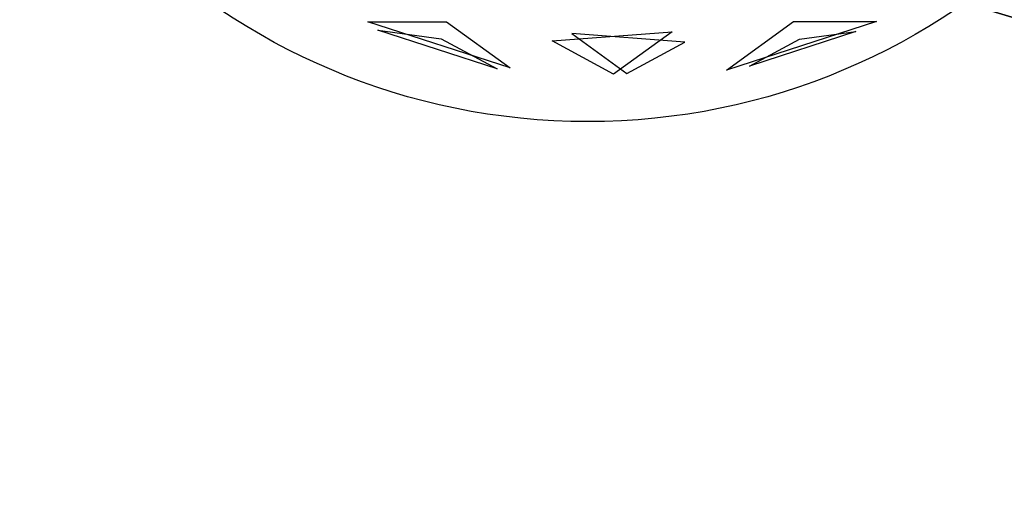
# Model space of a CAD drawing. Extents: x 22936 to 50368, y -4877 to 31080.
# Tile 336 of 601: x 47318 to 47692, y 3008 to 3188. Entities that reach past the tile are written whole.
import ezdxf

# ---------------------------------------------------------------- set-up
doc = ezdxf.new("R2010")
doc.units = 0
doc.layers.get('0').update_dxf_attribs({"linetype": 'CONTINUOUS'})
for name, color, linetype in [('00_TRACE_ARBRE', 3, 'CONTINUOUS'), ('00_TRACE_RDC', 241, 'CONTINUOUS'), ('08_AMENAGEMENTS_EXTERIEURS', 253, 'CONTINUOUS'), ('09_VEGETATION', 134, 'CONTINUOUS')]:
    doc.layers.add(name, color=color, linetype=linetype)

# ---------------------------------------------------------------- blocks, each defined once
blk = doc.blocks.new('TREE_GEOMETRIC_ROUND')
at = {"color": 7}
for p, q in [((-241.2, -1821.6, 4186.4), (-673.9, -1681, 4186.4)), ((-673.9, -1681, 4186.4), (-434.7, -1681, 4561.2)), ((-280.9, -1824.6, 3733.7), (-643.6, -1706.8, 3733.7)), ((-643.6, -1706.8, 3733.7), (-451.4, -1732.4, 3459.9)), ((-434.7, -1681, 4561.2), (-241.2, -1821.6, 4186.4)), ((416.4, -1827.8, 3736.8), (620.5, -1679.6, 3316.1)), ((872.7, -1679.6, 3736.8), (416.4, -1827.8, 3736.8)), ((620.5, -1679.6, 3316.1), (872.7, -1679.6, 3736.8)), ((-451.4, -1732.4, 3459.9), (-280.9, -1824.6, 3733.7)), ((-113.8, -1739.2, 3265.8), (250.8, -1711.1, 3199.5)), ((289.6, -1742.8, 4599.3), (-53.5, -1716.3, 4661.7)), ((-53.5, -1716.3, 4661.7), (113.7, -1837.9, 4337.8)), ((250.8, -1711.1, 3199.5), (73.1, -1840.2, 3565.9)), ((809.5, -1711, 4189.8), (486, -1816, 4189.8)), ((486, -1816, 4189.8), (638.1, -1733.9, 4415.9)), ((638.1, -1733.9, 4415.9), (809.5, -1711, 4189.8)), ((73.1, -1840.2, 3565.9), (-113.8, -1739.2, 3265.8)), ((113.7, -1837.9, 4337.8), (289.6, -1742.8, 4599.3))]:
    blk.add_line(p, q, dxfattribs=at)
mesh = blk.add_polyface(dxfattribs=at)
corners = [(-434.7, -1681, 4561.2), (-241.2, -1821.6, 4186.4), (-673.9, -1681, 4186.4)]
mesh.append_faces([[corners[k] for k in face] for face in [(0, 1, 2)]], dxfattribs={"color": 7})
mesh = blk.add_polyface(dxfattribs=at)
corners = [(-643.6, -1706.8, 3733.7), (-451.4, -1732.4, 3459.9), (-280.9, -1824.6, 3733.7)]
mesh.append_faces([[corners[k] for k in face] for face in [(0, 1, 2)]], dxfattribs={"color": 7})
mesh = blk.add_polyface(dxfattribs=at)
corners = [(872.7, -1679.6, 3736.8), (416.4, -1827.8, 3736.8), (620.5, -1679.6, 3316.1)]
mesh.append_faces([[corners[k] for k in face] for face in [(0, 1, 2)]], dxfattribs={"color": 7})
mesh = blk.add_polyface(dxfattribs=at)
corners = [(73.1, -1840.2, 3565.9), (-113.8, -1739.2, 3265.8), (250.8, -1711.1, 3199.5)]
mesh.append_faces([[corners[k] for k in face] for face in [(0, 1, 2)]], dxfattribs={"color": 7})
mesh = blk.add_polyface(dxfattribs=at)
corners = [(-53.5, -1716.3, 4661.7), (113.7, -1837.9, 4337.8), (289.6, -1742.8, 4599.3)]
mesh.append_faces([[corners[k] for k in face] for face in [(0, 1, 2)]], dxfattribs={"color": 7})
mesh = blk.add_polyface(dxfattribs=at)
corners = [(638.1, -1733.9, 4415.9), (809.5, -1711, 4189.8), (486, -1816, 4189.8)]
mesh.append_faces([[corners[k] for k in face] for face in [(0, 1, 2)]], dxfattribs={"color": 7})
blk = doc.blocks.new('ARBRE_SIMPLE')
blk.add_circle((0, 0), 250)
blk = doc.blocks.new('GROUPER_1')
at = {"layer": '00_TRACE_ARBRE', "rotation": 10.53798942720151}
blk.add_blockref('ARBRE_SIMPLE', (5919.48, 4010.7), dxfattribs=at)
blk = doc.blocks.new('GROUPER_2')
at = {"layer": '00_TRACE_RDC'}
blk.add_blockref('GROUPER_1', (12098.99, 4265.72), dxfattribs=at)
blk = doc.blocks.new('GROUPER_17')
at = {"layer": '08_AMENAGEMENTS_EXTERIEURS'}
mesh = blk.add_polyface(dxfattribs=at)
corners = [(16.45, 1860.4), (0, 1328), (0, 1844.55), (1795, 1328), (33.02, 1876.27), (49.71, 1892.12), (66.55, 1907.89), (83.55, 1923.55), (100.74, 1939.04), (118.11, 1954.33), (135.7, 1969.37), (153.53, 1984.11), (171.6, 1998.5), (189.93, 2012.5), (208.55, 2026.07), (227.46, 2039.16), (246.69, 2051.72), (266.25, 2063.72), (286.11, 2075.18), (306.26, 2086.08), (326.69, 2096.46), (347.37, 2106.3), (368.28, 2115.64), (389.4, 2124.46), (410.72, 2132.79), (432.21, 2140.64), (453.87, 2148), (475.66, 2154.9), (497.57, 2161.34), (519.59, 2167.33), (541.68, 2172.89), (563.84, 2178.01), (586.04, 2182.71), (608.27, 2187), (630.51, 2190.89), (652.73, 2194.39), (674.92, 2197.5), (697.06, 2200.25), (719.14, 2202.62), (741.15, 2204.62), (763.1, 2206.23), (785, 2207.43), (806.84, 2208.22), (828.63, 2208.57), (850.38, 2208.48), (872.08, 2207.93), (893.75, 2206.9), (915.39, 2205.39), (936.99, 2203.38), (958.57, 2200.86), (980.13, 2197.81), (1001.67, 2194.22), (1023.19, 2190.07), (1044.71, 2185.36), (1066.22, 2180.06), (1087.73, 2174.17), (1109.23, 2167.67), (1130.75, 2160.55), (1152.27, 2152.79), (1173.81, 2144.38), (1195.36, 2135.31), (1216.93, 2125.59), (1238.5, 2115.38), (1260.06, 2104.88), (1281.58, 2094.27), (1303.04, 2083.75), (1324.43, 2073.52), (1345.72, 2063.77), (1366.89, 2054.69), (1387.93, 2046.48), (1408.82, 2039.32), (1429.54, 2033.42), (1450.06, 2028.98), (1470.36, 2026.17), (1490.44, 2025.2), (1510.26, 2026.26), (1529.82, 2029.54), (1549.07, 2035.18), (1567.96, 2043.07), (1586.43, 2053.03), (1604.39, 2064.91), (1621.79, 2078.53), (1638.55, 2093.74), (1654.6, 2110.37), (1669.89, 2128.24), (1684.32, 2147.2), (1697.85, 2167.08), (1710.39, 2187.71), (1721.89, 2208.92), (1732.26, 2230.56), (1741.45, 2252.45), (1749.38, 2274.43), (1756.03, 2296.38), (1761.5, 2318.27), (1765.9, 2340.13), (1769.36, 2361.94), (1771.99, 2383.72), (1773.91, 2405.46), (1775.24, 2427.19), (1776.09, 2448.89), (1776.59, 2470.58), (1776.85, 2492.26), (1777, 2513.93), (2395.68, 2513.93), (1845, 75), (1845, 0), (1332.44, 6187.9), (953.84, 4324.79), (744.56, 6114.92), (1503.53, 4690.87), (1872.82, 4324.79), (2843.74, 4811.2), (2680.87, 4187.05), (193.79, -1456.02), (188.09, -1836.1), (174.84, -1645.82), (233.16, -2021.44), (244.41, -1272.11), (308.78, -2196.56), (325.25, -1099.34), (412.78, -2356.46), (434, -942.64), (3662.14, -2801.42), (567.57, -806.46), (722.14, -694.7), (893.31, -610.54), (1076.21, -556.38), (1155.38, -537.12), (1232.99, -512.33), (1308.66, -482.14), (1382.02, -446.69), (1452.7, -406.15), (1520.35, -360.74), (1584.63, -310.68), (1645.22, -256.21), (1701.82, -197.6), (1754.16, -135.16), (1801.96, -69.18), (1795, 75)]
mesh.append_faces([[corners[k] for k in face] for face in [(0, 1, 2), (106, 107, 108), (113, 114, 115)]], dxfattribs={"vtx0": -1})
mesh.append_faces([[corners[k] for k in face] for face in [(1, 0, 3), (104, 103, 105), (107, 109, 110), (110, 111, 112), (114, 113, 116), (116, 117, 118), (118, 119, 120), (120, 121, 122), (122, 112, 111)]], dxfattribs={"vtx0": -1, "vtx1": -1})
mesh.append_faces([[corners[k] for k in face] for face in [(3, 103, 104), (122, 105, 103)]], dxfattribs={"vtx0": -1, "vtx1": -1, "vtx2": -1})
mesh.append_faces([[corners[k] for k in face] for face in [(3, 0, 4), (3, 4, 5), (3, 5, 6), (3, 6, 7), (3, 7, 8), (3, 8, 9), (3, 9, 10), (3, 10, 11), (3, 11, 12), (3, 12, 13), (3, 13, 14), (3, 14, 15), (3, 15, 16), (3, 16, 17), (3, 17, 18), (3, 18, 19), (3, 19, 20), (3, 20, 21), (3, 21, 22), (3, 22, 23), (3, 23, 24), (3, 24, 25), (3, 25, 26), (3, 26, 27), (3, 27, 28), (3, 28, 29), (3, 29, 30), (3, 30, 31), (3, 31, 32), (3, 32, 33), (3, 33, 34), (3, 34, 35), (3, 35, 36), (3, 36, 37), (3, 37, 38), (3, 38, 39), (3, 39, 40), (3, 40, 41), (3, 41, 42), (3, 42, 43), (3, 43, 44), (3, 44, 45), (3, 45, 46), (3, 46, 47), (3, 47, 48), (3, 48, 49), (3, 49, 50), (3, 50, 51), (3, 51, 52), (3, 52, 53), (3, 53, 54), (3, 54, 55), (3, 55, 56), (3, 56, 57), (3, 57, 58), (3, 58, 59), (3, 59, 60), (3, 60, 61), (3, 61, 62), (3, 62, 63), (3, 63, 64), (3, 64, 65), (3, 65, 66), (3, 66, 67), (3, 67, 68), (3, 68, 69), (3, 69, 70), (3, 70, 71), (3, 71, 72), (3, 72, 73), (3, 73, 74), (3, 74, 75), (3, 75, 76), (3, 76, 77), (3, 77, 78), (3, 78, 79), (3, 79, 80), (3, 80, 81), (3, 81, 82), (3, 82, 83), (3, 83, 84), (3, 84, 85), (3, 85, 86), (3, 86, 87), (3, 87, 88), (3, 88, 89), (3, 89, 90), (3, 90, 91), (3, 91, 92), (3, 92, 93), (3, 93, 94), (3, 94, 95), (3, 95, 96), (3, 96, 97), (3, 97, 98), (3, 98, 99), (3, 99, 100), (3, 100, 101), (3, 101, 102), (3, 102, 103), (107, 106, 109), (110, 109, 111), (116, 113, 117), (118, 117, 119), (120, 119, 121), (122, 121, 123), (122, 123, 124), (122, 124, 125), (122, 125, 126), (122, 126, 127), (122, 127, 128), (122, 128, 129), (122, 129, 130), (122, 130, 131), (122, 131, 132), (122, 132, 133), (122, 133, 134), (122, 134, 135), (122, 135, 136), (122, 136, 137), (122, 137, 105), (122, 103, 112)]], dxfattribs={"vtx0": -1, "vtx2": -1})
mesh.append_faces([[corners[k] for k in face] for face in [(104, 138, 3)]], dxfattribs={"vtx2": -1})

msp = doc.modelspace()

# ---------------------------------------------------------------- block references
at = {"layer": '00_TRACE_RDC'}
msp.add_blockref('GROUPER_2', (29515.15, -4876.93), dxfattribs=at)
at = {"layer": '08_AMENAGEMENTS_EXTERIEURS', "color": 54}
msp.add_blockref('GROUPER_17', (46706.19, 1619.93), dxfattribs=at)
at = {"layer": '09_VEGETATION', "xscale": 0.125, "yscale": 0.125, "zscale": 0.125}
msp.add_blockref('TREE_GEOMETRIC_ROUND', (47534.34, 3397.6), dxfattribs=at)

doc.saveas('drawing.dxf')
